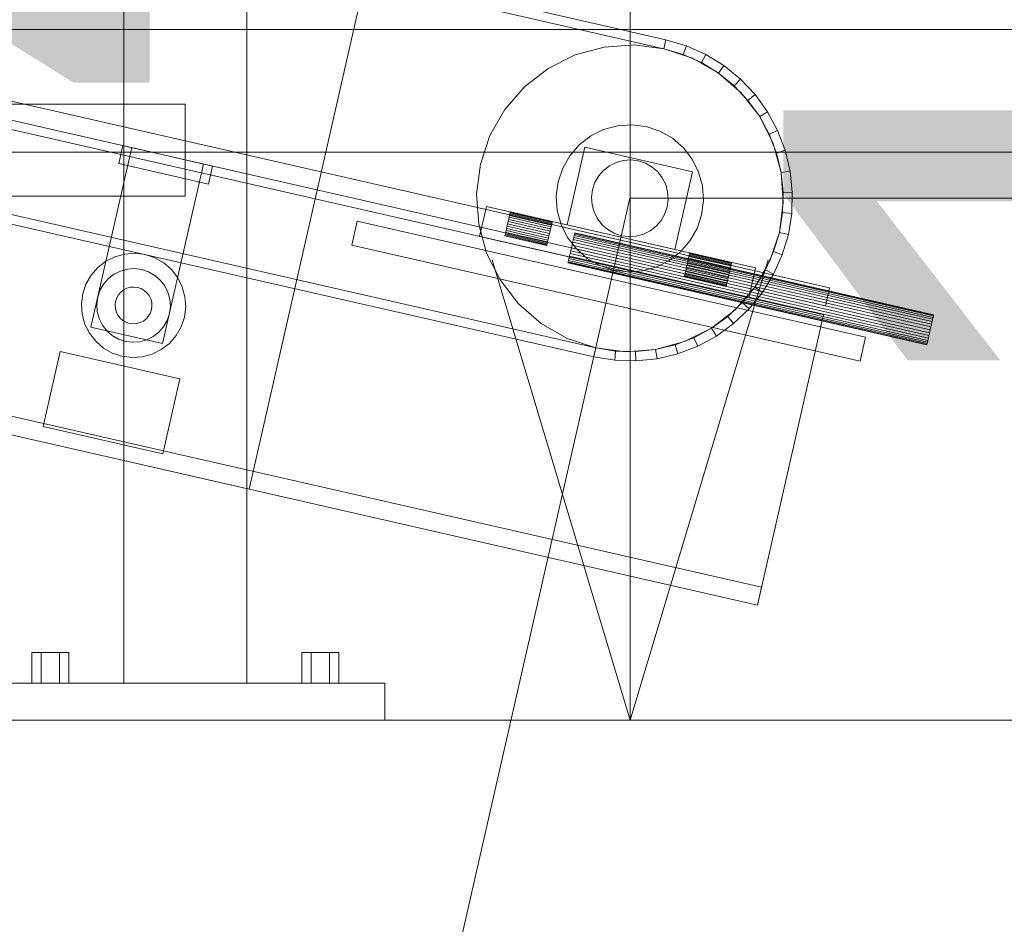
# Model space of a CAD drawing. Header units: millimetres. Extents: x -3490 to 61924, y -72580 to 6847.
# Tile 843 of 1056: x 27701 to 28022, y -67 to 228. Entities that reach past the tile are written whole.
import ezdxf

# ---------------------------------------------------------------- set-up
doc = ezdxf.new("R2010")
doc.units = ezdxf.units.MM
for name, color, linetype, lineweight in [('COTAS_P', 1, 'Continuous', 0), ('lateral_bajante_movil', 7, 'Continuous', 0), ('lateral_C09', 7, 'Continuous', 0), ('lateral_C10', 7, 'Continuous', 0)]:
    doc.layers.add(name, color=color, linetype=linetype, lineweight=lineweight)
doc.dimstyles.new('R19_100', dxfattribs={"dimtxt": 250, "dimasz": 150, "dimexe": 150, "dimexo": 80, "dimgap": 100, "dimtad": 1, "dimtih": 1, "dimtoh": 1, "dimdsep": 46, "dimcen": 0.09, "dimadec": 0, "dimazin": 0, "dimtfac": 1, "dimtdec": 4, "dimtofl": 0, "dimtmove": 0, "dimatfit": 3, "dimfxl": 1, "dimtolj": 1, "dimtzin": 0, "dimarcsym": 0})

# ---------------------------------------------------------------- blocks, each defined once
blk = doc.blocks.new('DIM_R29_17')
at = {"layer": 'COTAS_P'}
for p, q in [((27500.07, 400), (27900.07, 400)), ((27900.07, 400), (27855.07, 250)), ((27900.07, 0), (27900.07, 400)), ((27900.07, 400), (27945.07, 250)), ((27900.07, 0), (27855.07, 150)), ((27900.07, 0), (27945.07, 150)), ((27500.07, 0), (27900.07, 0))]:
    blk.add_line(p, q, dxfattribs=at)
blk.add_text('400 P', height=250, rotation=90, dxfattribs=at).set_placement((27800.07, 200))
blk = doc.blocks.new('DIM_R29_18')
at = {"layer": 'COTAS_P'}
for p, q in [((27500.07, 540), (27900.07, 540)), ((27900.07, 540), (27855.07, 390)), ((27900.07, 0), (27900.07, 540)), ((27900.07, 540), (27945.07, 390)), ((27900.07, 0), (27855.07, 150)), ((27900.07, 0), (27945.07, 150)), ((27500.07, 0), (27900.07, 0))]:
    blk.add_line(p, q, dxfattribs=at)
blk.add_text('540 P', height=250, rotation=90, dxfattribs=at).set_placement((27800.07, 270))
blk = doc.blocks.new('DIM_R29_19')
at = {"layer": 'COTAS_P'}
for p, q in [((18820, 2240), (18619.96, 1362.51)), ((18619.96, 1362.51), (18776.21, 1373.05)), ((27699.96, -707.49), (18619.96, 1362.51)), ((18619.96, 1362.51), (18756.2, 1285.3)), ((27900, 170), (27699.96, -707.49)), ((27699.96, -707.49), (27563.71, -630.27)), ((27699.96, -707.49), (27543.71, -718.02))]:
    blk.add_line(p, q, dxfattribs=at)
blk.add_text('9312.96 P', height=250, rotation=167.1576, dxfattribs=at).set_placement((23137.73, 230.02))
blk = doc.blocks.new('DIM_R29_20')
at = {"layer": 'COTAS_P'}
for p, q in [((27900, 170), (28300, 170)), ((28300, 170), (28255, 20)), ((28300, 0), (28300, 170)), ((28300, 170), (28345, 20)), ((28300, 0), (28255, 150)), ((28300, 0), (28345, 150)), ((27900, 0), (28300, 0))]:
    blk.add_line(p, q, dxfattribs=at)
blk.add_text('170 P', height=250, rotation=90, dxfattribs=at).set_placement((28200, 85))
blk = doc.blocks.new('DIM_R29_34')
at = {"layer": 'COTAS_P'}
for p, q in [((26795.07, 0), (26795.07, -900)), ((28805.07, 0), (28805.07, -900)), ((26795.07, -900), (26945.07, -855)), ((28805.07, -900), (28655.07, -855)), ((26795.07, -900), (28805.07, -900)), ((26795.07, -900), (26945.07, -945)), ((28805.07, -900), (28655.07, -945))]:
    blk.add_line(p, q, dxfattribs=at)
blk.add_text('2010 P', height=250, dxfattribs=at).set_placement((27800.07, -800))
blk = doc.blocks.new('DIM_R29_36')
at = {"layer": 'COTAS_P'}
for p, q in [((112.7, 0), (112.7, -2500)), ((61924.13, 0), (61924.13, -2500)), ((112.7, -2500), (262.7, -2455)), ((61924.13, -2500), (61774.13, -2455)), ((112.7, -2500), (61924.13, -2500)), ((112.7, -2500), (262.7, -2545)), ((61924.13, -2500), (61774.13, -2545))]:
    blk.add_line(p, q, dxfattribs=at)
blk.add_text('61811.43 P', height=250, dxfattribs=at).set_placement((31018.42, -2400))

msp = doc.modelspace()

# ---------------------------------------------------------------- linework, layer by layer
at = {"layer": 'lateral_bajante_movil'}
for p, q in [((26950.067, 225), (28253.576, 225)), ((26950.067, 185), (28253.576, 185))]:
    msp.add_line(p, q, dxfattribs=at)
at = {"layer": 'lateral_C09'}
for p, q in [((27735.067, 388.01), (27735.067, 12)), ((27735.067, 12), (27735.067, 385.966)), ((27775.067, 12), (27775.067, 388.01)), ((27775.067, 12), (27775.067, 385.966)), ((27735.067, 306.692), (27735.067, 12)), ((27775.067, 12), (27775.067, 306.692)), ((27735.067, 12), (27735.067, 304.649)), ((27775.067, 12), (27775.067, 304.649)), ((27245.067, 200.67), (27755.067, 200.67)), ((27755.067, 200.67), (27755.067, 170.67)), ((27245.067, 170.67), (27755.067, 170.67)), ((27708.067, 22), (27705.067, 22)), ((27705.067, 12), (27705.067, 22)), ((27714.067, 22), (27708.067, 22)), ((27708.067, 12), (27708.067, 22)), ((27717.067, 22), (27714.067, 22)), ((27714.067, 12), (27714.067, 22)), ((27717.067, 22), (27717.067, 12)), ((27796.067, 22), (27793.067, 22)), ((27793.067, 12), (27793.067, 22)), ((27802.067, 22), (27796.067, 22)), ((27796.067, 12), (27796.067, 22)), ((27805.067, 22), (27802.067, 22)), ((27802.067, 12), (27802.067, 22)), ((27805.067, 22), (27805.067, 12)), ((27690.067, 12), (27820.067, 12)), ((27708.067, 12), (27705.067, 12)), ((27714.067, 12), (27708.067, 12)), ((27714.067, 12), (27717.067, 12)), ((27735.067, 12), (27775.067, 12)), ((27796.067, 12), (27793.067, 12)), ((27802.067, 12), (27796.067, 12)), ((27802.067, 12), (27805.067, 12)), ((27820.067, 0), (27820.067, 12)), ((27690.067, 0), (27820.067, 0))]:
    msp.add_line(p, q, dxfattribs=at)
at = {"layer": 'lateral_C10'}
for p, q in [((27911.78, 221.674), (18831.78, 2291.674)), ((27911.114, 218.749), (18831.114, 2288.749)), ((27965.137, 140.791), (18748.639, 2241.909)), ((27963.804, 134.941), (18747.306, 2236.059)), ((27963.137, 132.016), (18746.639, 2233.134)), ((27888.886, 121.251), (18808.886, 2191.251)), ((27888.22, 118.326), (18808.22, 2188.326)), ((27942.91, 43.293), (18726.412, 2144.411)), ((27941.576, 37.443), (18725.079, 2138.561)), ((27775.829, 75.229), (26607.797, 341.509)), ((27812.948, 238.051), (27775.829, 75.229)), ((27911.78, 221.674), (27911.114, 218.749)), ((27918.424, 219.694), (27911.78, 221.674)), ((27891.612, 219.291), (27882.157, 216.708)), ((27901.389, 219.981), (27891.612, 219.291)), ((27911.114, 218.749), (27901.389, 219.981)), ((27920.411, 215.644), (27911.114, 218.749)), ((27911.114, 218.749), (27917.382, 216.882)), ((27917.382, 216.882), (27918.424, 219.694)), ((27924.753, 216.864), (27918.424, 219.694)), ((27882.157, 216.708), (27873.388, 212.329)), ((27917.382, 216.882), (27923.352, 214.212)), ((27928.923, 210.785), (27920.411, 215.644)), ((27923.352, 214.212), (27924.753, 216.864)), ((27930.658, 213.233), (27924.753, 216.864)), ((27873.388, 212.329), (27865.641, 206.324)), ((27923.352, 214.212), (27928.923, 210.785)), ((27928.923, 210.785), (27930.658, 213.233)), ((27936.039, 208.861), (27930.658, 213.233)), ((27936.324, 204.359), (27928.923, 210.785)), ((27928.923, 210.785), (27933.999, 206.661)), ((27933.999, 206.661), (27936.039, 208.861)), ((27940.803, 203.824), (27936.039, 208.861)), ((27865.641, 206.324), (27859.215, 198.923)), ((27933.999, 206.661), (27938.494, 201.91)), ((27942.329, 196.612), (27936.324, 204.359)), ((27938.494, 201.91), (27940.803, 203.824)), ((27944.869, 198.209), (27940.803, 203.824)), ((27938.494, 201.91), (27942.329, 196.612)), ((27859.215, 198.923), (27854.356, 190.411)), ((27942.329, 196.612), (27944.869, 198.209)), ((27946.708, 187.843), (27942.329, 196.612)), ((27942.329, 196.612), (27945.441, 190.86)), ((27948.167, 192.111), (27944.869, 198.209)), ((27895.974, 193.66), (27891.435, 192.42)), ((27900.667, 193.991), (27895.974, 193.66)), ((27905.334, 193.4), (27900.667, 193.991)), ((27909.797, 191.909), (27905.334, 193.4)), ((27854.356, 190.411), (27851.251, 181.114)), ((27887.226, 190.318), (27883.508, 187.436)), ((27891.435, 192.42), (27887.226, 190.318)), ((27913.883, 189.577), (27909.797, 191.909)), ((27917.436, 186.492), (27913.883, 189.577)), ((27945.441, 190.86), (27948.167, 192.111)), ((27945.441, 190.86), (27947.775, 184.75)), ((27950.641, 185.635), (27948.167, 192.111)), ((27724.271, 128.009), (27737.607, 186.508)), ((27733.348, 181.325), (27734.682, 187.175)), ((27763.932, 180.507), (27734.682, 187.175)), ((27761.007, 181.174), (27737.607, 186.508)), ((27879.561, 161.326), (27885.34, 186.676)), ((27883.508, 187.436), (27880.423, 183.883)), ((27920.439, 178.674), (27885.34, 186.676)), ((27920.318, 182.774), (27917.436, 186.492)), ((27949.291, 178.388), (27946.708, 187.843)), ((27880.423, 183.883), (27878.091, 179.797)), ((27947.775, 184.75), (27950.641, 185.635)), ((27947.775, 184.75), (27949.291, 178.388)), ((27952.249, 178.891), (27950.641, 185.635)), ((27762.598, 174.657), (27733.348, 181.325)), ((27761.007, 181.174), (27747.67, 122.675)), ((27763.932, 180.507), (27762.598, 174.657)), ((27851.251, 181.114), (27850.019, 171.389)), ((27878.091, 179.797), (27876.6, 175.334)), ((27893.347, 180.582), (27891.41, 179.081)), ((27895.539, 181.677), (27893.347, 180.582)), ((27897.903, 182.323), (27895.539, 181.677)), ((27900.347, 182.495), (27897.903, 182.323)), ((27902.778, 182.187), (27900.347, 182.495)), ((27905.103, 181.411), (27902.778, 182.187)), ((27907.231, 180.196), (27905.103, 181.411)), ((27909.081, 178.59), (27907.231, 180.196)), ((27922.42, 178.565), (27920.318, 182.774)), ((27889.804, 177.231), (27888.589, 175.103)), ((27891.41, 179.081), (27889.804, 177.231)), ((27910.582, 176.653), (27909.081, 178.59)), ((27911.677, 174.461), (27910.582, 176.653)), ((27920.439, 178.674), (27914.66, 153.324)), ((27923.66, 174.026), (27922.42, 178.565)), ((27949.291, 178.388), (27952.249, 178.891)), ((27949.981, 168.611), (27949.291, 178.388)), ((27949.291, 178.388), (27949.965, 171.882)), ((27952.962, 171.995), (27952.249, 178.891)), ((27876.6, 175.334), (27876.009, 170.667)), ((27888.589, 175.103), (27887.813, 172.778)), ((27912.323, 172.097), (27911.677, 174.461)), ((27923.991, 169.333), (27923.66, 174.026)), ((27850.019, 171.389), (27850.709, 161.612)), ((27876.009, 170.667), (27876.34, 165.974)), ((27887.813, 172.778), (27887.505, 170.347)), ((27887.505, 170.347), (27887.677, 167.903)), ((27912.495, 169.653), (27912.323, 172.097)), ((27949.965, 171.882), (27949.783, 165.345)), ((27949.965, 171.882), (27952.962, 171.995)), ((27952.77, 165.065), (27952.962, 171.995)), ((27851.013, 157.578), (27853.236, 167.327)), ((27940.985, 147.323), (27853.236, 167.327)), ((27887.677, 167.903), (27888.323, 165.539)), ((27911.411, 164.897), (27912.187, 167.222)), ((27912.187, 167.222), (27912.495, 169.653)), ((27923.4, 164.666), (27923.991, 169.333)), ((27948.749, 158.886), (27949.981, 168.611)), ((27860.487, 163.142), (27860.641, 163.816)), ((27860.641, 163.816), (27860.776, 164.407)), ((27874.291, 160.704), (27860.641, 163.816)), ((27860.776, 164.407), (27860.886, 164.892)), ((27874.425, 161.295), (27860.776, 164.407)), ((27860.886, 164.892), (27860.968, 165.252)), ((27874.536, 161.78), (27860.886, 164.892)), ((27860.968, 165.252), (27861.019, 165.474)), ((27874.618, 162.141), (27860.968, 165.252)), ((27861.019, 165.474), (27861.036, 165.549)), ((27874.669, 162.362), (27861.019, 165.474)), ((27874.686, 162.437), (27861.036, 165.549)), ((27876.34, 165.974), (27877.58, 161.435)), ((27888.323, 165.539), (27889.418, 163.347)), ((27910.196, 162.769), (27911.411, 164.897)), ((27921.909, 160.203), (27923.4, 164.666)), ((27949.783, 165.345), (27948.749, 158.886)), ((27949.783, 165.345), (27952.77, 165.065)), ((27951.674, 158.22), (27952.77, 165.065)), ((27809.347, 154.769), (27811.125, 162.568)), ((27976.872, 124.782), (27811.125, 162.568)), ((27850.709, 161.612), (27853.292, 152.157)), ((27859.974, 160.888), (27859.807, 160.157)), ((27860.147, 161.649), (27859.974, 160.888)), ((27873.623, 157.777), (27859.974, 160.888)), ((27860.147, 161.649), (27860.32, 162.41)), ((27860.147, 161.649), (27873.797, 158.537)), ((27860.32, 162.41), (27860.487, 163.142)), ((27873.97, 159.298), (27860.32, 162.41)), ((27874.137, 160.03), (27860.487, 163.142)), ((27874.137, 160.03), (27874.291, 160.704)), ((27874.291, 160.704), (27874.425, 161.295)), ((27874.425, 161.295), (27874.536, 161.78)), ((27874.536, 161.78), (27874.618, 162.141)), ((27874.618, 162.141), (27874.669, 162.362)), ((27874.669, 162.362), (27874.686, 162.437)), ((27877.58, 161.435), (27879.682, 157.226)), ((27914.66, 153.324), (27879.561, 161.326)), ((27889.418, 163.347), (27890.919, 161.41)), ((27890.919, 161.41), (27892.769, 159.804)), ((27906.653, 159.418), (27908.59, 160.919)), ((27908.59, 160.919), (27910.196, 162.769)), ((27938.762, 137.573), (27851.013, 157.578)), ((27859.275, 157.824), (27859.258, 157.749)), ((27872.908, 154.638), (27859.258, 157.749)), ((27859.326, 158.046), (27859.275, 157.824)), ((27872.925, 154.712), (27859.275, 157.824)), ((27859.408, 158.407), (27859.326, 158.046)), ((27872.975, 154.934), (27859.326, 158.046)), ((27859.518, 158.892), (27859.408, 158.407)), ((27873.057, 155.295), (27859.408, 158.407)), ((27859.653, 159.483), (27859.518, 158.892)), ((27873.168, 155.78), (27859.518, 158.892)), ((27859.807, 160.157), (27859.653, 159.483)), ((27873.303, 156.371), (27859.653, 159.483)), ((27873.457, 157.045), (27859.807, 160.157)), ((27873.623, 157.777), (27873.457, 157.045)), ((27873.623, 157.777), (27873.797, 158.537)), ((27873.797, 158.537), (27873.97, 159.298)), ((27873.97, 159.298), (27874.137, 160.03)), ((27881.716, 157.281), (27881.854, 157.888)), ((27881.854, 157.888), (27881.957, 158.338)), ((27998.852, 131.215), (27881.854, 157.888)), ((27881.957, 158.338), (27882.02, 158.616)), ((27998.955, 131.666), (27881.957, 158.338)), ((27882.02, 158.616), (27882.041, 158.709)), ((27999.018, 131.943), (27882.02, 158.616)), ((27999.039, 132.037), (27882.041, 158.709)), ((27892.769, 159.804), (27894.897, 158.589)), ((27894.897, 158.589), (27897.222, 157.813)), ((27897.222, 157.813), (27899.653, 157.505)), ((27899.653, 157.505), (27902.097, 157.677)), ((27902.097, 157.677), (27904.461, 158.323)), ((27904.461, 158.323), (27906.653, 159.418)), ((27919.577, 156.117), (27921.909, 160.203)), ((27945.644, 149.589), (27948.749, 158.886)), ((27948.749, 158.886), (27946.882, 152.618)), ((27948.749, 158.886), (27951.674, 158.22)), ((27949.694, 151.576), (27951.674, 158.22)), ((27975.094, 116.983), (27809.347, 154.769)), ((27872.925, 154.712), (27872.908, 154.638)), ((27872.975, 154.934), (27872.925, 154.712)), ((27873.057, 155.295), (27872.975, 154.934)), ((27873.168, 155.78), (27873.057, 155.295)), ((27873.303, 156.371), (27873.168, 155.78)), ((27873.457, 157.045), (27873.303, 156.371)), ((27879.682, 157.226), (27882.564, 153.508)), ((27880.93, 153.834), (27881.147, 154.785)), ((27881.147, 154.785), (27881.355, 155.7)), ((27998.145, 128.113), (27881.147, 154.785)), ((27881.355, 155.7), (27881.547, 156.543)), ((27998.353, 129.027), (27881.355, 155.7)), ((27881.547, 156.543), (27881.716, 157.281)), ((27998.545, 129.87), (27881.547, 156.543)), ((27998.714, 130.609), (27881.716, 157.281)), ((27916.492, 152.564), (27919.577, 156.117)), ((27732.127, 150.972), (27729.145, 149.484)), ((27735.341, 151.851), (27732.127, 150.972)), ((27738.666, 152.085), (27735.341, 151.851)), ((27741.972, 151.666), (27738.666, 152.085)), ((27745.133, 150.611), (27741.972, 151.666)), ((27853.292, 152.157), (27857.671, 143.388)), ((27880.312, 151.126), (27880.144, 150.387)), ((27880.505, 151.969), (27880.312, 151.126)), ((27997.311, 124.454), (27880.312, 151.126)), ((27880.713, 152.883), (27880.505, 151.969)), ((27997.503, 125.296), (27880.505, 151.969)), ((27880.93, 153.834), (27880.713, 152.883)), ((27997.711, 126.211), (27880.713, 152.883)), ((27880.93, 153.834), (27997.928, 127.162)), ((27882.564, 153.508), (27886.117, 150.423)), ((27912.774, 149.682), (27916.492, 152.564)), ((27919.14, 150.48), (27919.275, 151.071)), ((27919.275, 151.071), (27919.385, 151.556)), ((27932.925, 147.959), (27919.275, 151.071)), ((27919.385, 151.556), (27919.467, 151.916)), ((27933.035, 148.444), (27919.385, 151.556)), ((27919.467, 151.916), (27919.518, 152.138)), ((27933.117, 148.804), (27919.467, 151.916)), ((27919.518, 152.138), (27919.535, 152.213)), ((27933.168, 149.026), (27919.518, 152.138)), ((27933.185, 149.101), (27919.535, 152.213)), ((27946.882, 152.618), (27944.212, 146.648)), ((27946.864, 145.247), (27949.694, 151.576)), ((27946.882, 152.618), (27949.694, 151.576)), ((27729.145, 149.484), (27726.511, 147.442)), ((27748.027, 148.959), (27745.133, 150.611)), ((27750.544, 146.774), (27748.027, 148.959)), ((27879.84, 149.053), (27879.818, 148.959)), ((27996.817, 122.287), (27879.818, 148.959)), ((27879.903, 149.331), (27879.84, 149.053)), ((27996.838, 122.381), (27879.84, 149.053)), ((27880.006, 149.781), (27879.903, 149.331)), ((27996.901, 122.658), (27879.903, 149.331)), ((27880.144, 150.387), (27880.006, 149.781)), ((27997.004, 123.109), (27880.006, 149.781)), ((27997.142, 123.715), (27880.144, 150.387)), ((27886.117, 150.423), (27890.203, 148.091)), ((27890.203, 148.091), (27894.666, 146.6)), ((27908.565, 147.58), (27912.774, 149.682)), ((27918.646, 148.313), (27918.473, 147.552)), ((27918.646, 148.313), (27918.82, 149.074)), ((27918.646, 148.313), (27932.296, 145.201)), ((27918.82, 149.074), (27918.986, 149.805)), ((27932.469, 145.962), (27918.82, 149.074)), ((27918.986, 149.805), (27919.14, 150.48)), ((27932.636, 146.694), (27918.986, 149.805)), ((27932.79, 147.368), (27919.14, 150.48)), ((27932.79, 147.368), (27932.925, 147.959)), ((27932.925, 147.959), (27933.035, 148.444)), ((27933.035, 148.444), (27933.117, 148.804)), ((27933.117, 148.804), (27933.168, 149.026)), ((27933.168, 149.026), (27933.185, 149.101)), ((27940.785, 141.077), (27945.644, 149.589)), ((27724.326, 144.926), (27722.674, 142.031)), ((27726.511, 147.442), (27724.326, 144.926)), ((27731.806, 145.251), (27729.947, 143.809)), ((27733.911, 146.302), (27731.806, 145.251)), ((27736.18, 146.922), (27733.911, 146.302)), ((27738.527, 147.087), (27736.18, 146.922)), ((27740.861, 146.791), (27738.527, 147.087)), ((27743.092, 146.046), (27740.861, 146.791)), ((27745.135, 144.88), (27743.092, 146.046)), ((27746.911, 143.338), (27745.135, 144.88)), ((27752.585, 144.14), (27750.544, 146.774)), ((27894.666, 146.6), (27899.333, 146.009)), ((27899.333, 146.009), (27904.026, 146.34)), ((27904.026, 146.34), (27908.565, 147.58)), ((27917.774, 144.488), (27917.757, 144.413)), ((27917.825, 144.71), (27917.774, 144.488)), ((27931.424, 141.376), (27917.774, 144.488)), ((27917.907, 145.07), (27917.825, 144.71)), ((27931.474, 141.598), (27917.825, 144.71)), ((27918.017, 145.555), (27917.907, 145.07)), ((27931.557, 141.959), (27917.907, 145.07)), ((27918.152, 146.146), (27918.017, 145.555)), ((27931.667, 142.444), (27918.017, 145.555)), ((27918.306, 146.821), (27918.152, 146.146)), ((27931.802, 143.035), (27918.152, 146.146)), ((27918.473, 147.552), (27918.306, 146.821)), ((27931.956, 143.709), (27918.306, 146.821)), ((27932.122, 144.44), (27918.473, 147.552)), ((27932.122, 144.44), (27932.296, 145.201)), ((27932.296, 145.201), (27932.469, 145.962)), ((27932.469, 145.962), (27932.636, 146.694)), ((27932.636, 146.694), (27932.79, 147.368)), ((27940.985, 147.323), (27938.762, 137.573)), ((27944.212, 146.648), (27940.785, 141.077)), ((27943.233, 139.342), (27946.864, 145.247)), ((27944.212, 146.648), (27946.864, 145.247)), ((27722.674, 142.031), (27721.619, 138.87)), ((27728.405, 142.033), (27727.239, 139.99)), ((27729.947, 143.809), (27728.405, 142.033)), ((27748.352, 141.479), (27746.911, 143.338)), ((27749.403, 139.374), (27748.352, 141.479)), ((27754.074, 141.158), (27752.585, 144.14)), ((27857.671, 143.388), (27863.676, 135.641)), ((27931.407, 141.301), (27917.757, 144.413)), ((27931.424, 141.376), (27931.407, 141.301)), ((27931.474, 141.598), (27931.424, 141.376)), ((27931.557, 141.959), (27931.474, 141.598)), ((27931.667, 142.444), (27931.557, 141.959)), ((27931.802, 143.035), (27931.667, 142.444)), ((27931.956, 143.709), (27931.802, 143.035)), ((27932.122, 144.44), (27931.956, 143.709)), ((27721.619, 138.87), (27721.2, 135.564)), ((27727.239, 139.99), (27726.493, 137.759)), ((27733.299, 138.562), (27732.716, 137.541)), ((27734.07, 139.451), (27733.299, 138.562)), ((27735, 140.171), (27734.07, 139.451)), ((27736.052, 140.697), (27735, 140.171)), ((27737.187, 141.007), (27736.052, 140.697)), ((27738.36, 141.089), (27737.187, 141.007)), ((27739.527, 140.942), (27738.36, 141.089)), ((27740.643, 140.569), (27739.527, 140.942)), ((27741.664, 139.986), (27740.643, 140.569)), ((27742.552, 139.215), (27741.664, 139.986)), ((27743.273, 138.285), (27742.552, 139.215)), ((27743.798, 137.233), (27743.273, 138.285)), ((27750.023, 137.105), (27749.403, 139.374)), ((27754.952, 137.944), (27754.074, 141.158)), ((27934.359, 133.676), (27940.785, 141.077)), ((27940.785, 141.077), (27936.661, 136.001)), ((27938.861, 133.961), (27943.233, 139.342)), ((27940.785, 141.077), (27943.233, 139.342)), ((27965.137, 140.791), (27963.804, 134.941)), ((27721.2, 135.564), (27721.434, 132.24)), ((27726.493, 137.759), (27726.198, 135.425)), ((27726.198, 135.425), (27726.363, 133.079)), ((27732.343, 136.425), (27732.196, 135.258)), ((27732.196, 135.258), (27732.278, 134.085)), ((27732.716, 137.541), (27732.343, 136.425)), ((27744.108, 136.098), (27743.798, 137.233)), ((27744.043, 133.758), (27744.191, 134.925)), ((27744.191, 134.925), (27744.108, 136.098)), ((27750.189, 134.758), (27750.023, 137.105)), ((27755.187, 134.619), (27754.952, 137.944)), ((27863.676, 135.641), (27871.077, 129.215)), ((27936.661, 136.001), (27931.91, 131.506)), ((27936.661, 136.001), (27938.861, 133.961)), ((27721.434, 132.24), (27722.313, 129.025)), ((27726.363, 133.079), (27726.983, 130.809)), ((27732.278, 134.085), (27732.588, 132.951)), ((27732.588, 132.951), (27733.114, 131.898)), ((27733.114, 131.898), (27733.834, 130.969)), ((27742.316, 130.733), (27743.088, 131.621)), ((27743.088, 131.621), (27743.671, 132.642)), ((27743.671, 132.642), (27744.043, 133.758)), ((27749.148, 130.193), (27749.893, 132.424)), ((27749.893, 132.424), (27750.189, 134.758)), ((27754.768, 131.313), (27755.187, 134.619)), ((27926.612, 127.671), (27934.359, 133.676)), ((27933.824, 129.197), (27938.861, 133.961)), ((27963.137, 132.016), (27941.576, 37.443)), ((27998.852, 131.215), (27998.955, 131.666)), ((27998.955, 131.666), (27999.018, 131.943)), ((27999.018, 131.943), (27999.039, 132.037)), ((27722.313, 129.025), (27723.801, 126.043)), ((27726.983, 130.809), (27728.034, 128.705)), ((27728.034, 128.705), (27729.475, 126.845)), ((27733.834, 130.969), (27734.723, 130.197)), ((27734.723, 130.197), (27735.744, 129.614)), ((27735.744, 129.614), (27736.86, 129.242)), ((27736.86, 129.242), (27738.027, 129.094)), ((27738.027, 129.094), (27739.2, 129.177)), ((27739.2, 129.177), (27740.334, 129.487)), ((27740.334, 129.487), (27741.387, 130.012)), ((27741.387, 130.012), (27742.316, 130.733)), ((27747.982, 128.15), (27749.148, 130.193)), ((27753.712, 128.152), (27754.768, 131.313)), ((27871.077, 129.215), (27879.589, 124.356)), ((27931.91, 131.506), (27926.612, 127.671)), ((27928.209, 125.131), (27933.824, 129.197)), ((27931.91, 131.506), (27933.824, 129.197)), ((27998.145, 128.113), (27998.353, 129.027)), ((27998.353, 129.027), (27998.545, 129.87)), ((27998.545, 129.87), (27998.714, 130.609)), ((27998.714, 130.609), (27998.852, 131.215)), ((27723.801, 126.043), (27725.843, 123.41)), ((27747.67, 122.675), (27724.271, 128.009)), ((27729.475, 126.845), (27731.252, 125.303)), ((27731.252, 125.303), (27733.295, 124.137)), ((27744.58, 124.933), (27746.439, 126.374)), ((27746.439, 126.374), (27747.982, 128.15)), ((27749.875, 122.741), (27752.06, 125.258)), ((27752.06, 125.258), (27753.712, 128.152)), ((27917.843, 123.292), (27926.612, 127.671)), ((27926.612, 127.671), (27920.86, 124.559)), ((27926.612, 127.671), (27928.209, 125.131)), ((27997.503, 125.296), (27997.311, 124.454)), ((27997.711, 126.211), (27997.503, 125.296)), ((27997.711, 126.211), (27997.928, 127.162)), ((27997.928, 127.162), (27998.145, 128.113)), ((27725.843, 123.41), (27728.359, 121.225)), ((27733.295, 124.137), (27735.526, 123.392)), ((27735.526, 123.392), (27737.86, 123.096)), ((27737.86, 123.096), (27740.206, 123.262)), ((27740.206, 123.262), (27742.476, 123.882)), ((27742.476, 123.882), (27744.58, 124.933)), ((27747.242, 120.7), (27749.875, 122.741)), ((27879.589, 124.356), (27888.886, 121.251)), ((27908.388, 120.709), (27917.843, 123.292)), ((27914.75, 122.225), (27908.388, 120.709)), ((27920.86, 124.559), (27914.75, 122.225)), ((27914.75, 122.225), (27915.635, 119.359)), ((27920.86, 124.559), (27922.111, 121.833)), ((27922.111, 121.833), (27928.209, 125.131)), ((27976.872, 124.782), (27975.094, 116.983)), ((27996.838, 122.381), (27996.817, 122.287)), ((27996.901, 122.658), (27996.838, 122.381)), ((27997.004, 123.109), (27996.901, 122.658)), ((27997.142, 123.715), (27997.004, 123.109)), ((27997.311, 124.454), (27997.142, 123.715)), ((27708.691, 95.663), (27714.248, 120.037)), ((27753.248, 111.147), (27714.248, 120.037)), ((27728.359, 121.225), (27731.254, 119.573)), ((27731.254, 119.573), (27734.415, 118.517)), ((27741.045, 118.333), (27744.26, 119.211)), ((27744.26, 119.211), (27747.242, 120.7)), ((27888.886, 121.251), (27888.22, 118.326)), ((27888.886, 121.251), (27898.611, 120.019)), ((27895.345, 120.217), (27888.886, 121.251)), ((27895.345, 120.217), (27895.065, 117.23)), ((27901.882, 120.035), (27895.345, 120.217)), ((27898.611, 120.019), (27908.388, 120.709)), ((27908.388, 120.709), (27901.882, 120.035)), ((27901.882, 120.035), (27901.995, 117.038)), ((27908.388, 120.709), (27908.891, 117.751)), ((27908.891, 117.751), (27915.635, 119.359)), ((27915.635, 119.359), (27922.111, 121.833)), ((27734.415, 118.517), (27737.721, 118.098)), ((27737.721, 118.098), (27741.045, 118.333)), ((27888.22, 118.326), (27895.065, 117.23)), ((27895.065, 117.23), (27901.995, 117.038)), ((27901.995, 117.038), (27908.891, 117.751)), ((27753.248, 111.147), (27747.691, 86.772)), ((27747.691, 86.772), (27708.691, 95.663)), ((27942.91, 43.293), (27941.576, 37.443))]:
    msp.add_line(p, q, dxfattribs=at)

# ---------------------------------------------------------------- dimensions: what is measured, and where the dimension line sits
at = {"layer": 'COTAS_P'}
for p1, p2, distance, picture, middle in [((27900, 170), (18820, 2240), 900, 'DIM_R29_19', (23159.956, 327.514)), ((27500.067, 0), (27500.067, 540), -400, 'DIM_R29_18', (27900.067, 270)), ((27500.067, 0), (27500.067, 400), -400, 'DIM_R29_17', (27900.067, 200)), ((27900, 0), (27900, 170), -400, 'DIM_R29_20', (28300, 85)), ((112.7, 0), (61924.134, 0), -2500, 'DIM_R29_36', (31018.417, -2500)), ((26795.067, 0), (28805.067, 0), -900, 'DIM_R29_34', (27800.067, -900))]:
    dim = msp.add_aligned_dim(p1=p1, p2=p2, distance=distance, text='<> P', dimstyle='R19_100', dxfattribs=at)
    dim.commit()
    dim.dimension.update_dxf_attribs({"geometry": picture, "text_midpoint": middle})

doc.saveas('drawing.dxf')
